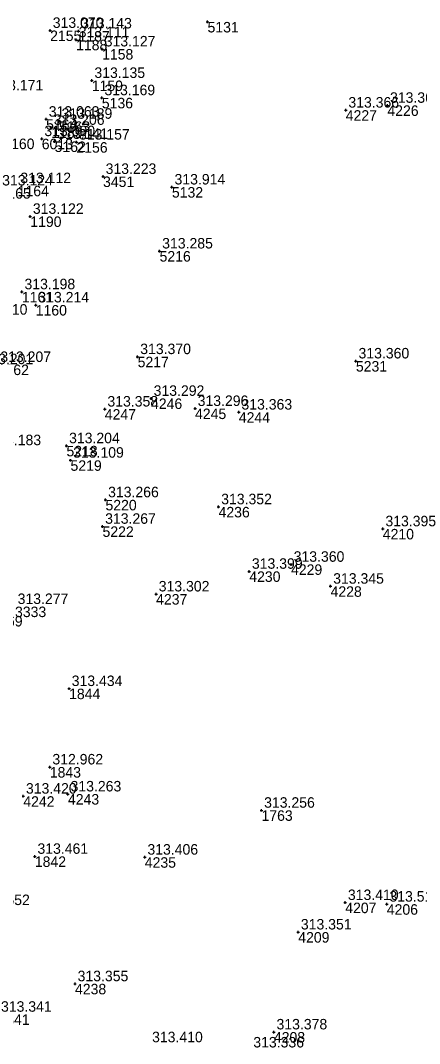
# Model space of a CAD drawing. Extents: x -829398 to -819400, y -1074439 to -1067977.
# Drawn here: x -820528.9 to -820483.3, y -1068694.9 to -1068577.8 of the extents above; entities that cross this region are included whole.
import ezdxf

# ---------------------------------------------------------------- set-up
doc = ezdxf.new("R2010")
doc.units = 0
for name, color, linetype in [('Vrstva 60', 7, 'Continuous'), ('Vrstva 61', 7, 'Continuous'), ('Čísla bodů_doměření_2012', 7, 'Continuous')]:
    doc.layers.add(name, color=color, linetype=linetype)

# ---------------------------------------------------------------- blocks, each defined once
blk = doc.blocks.new('BOD')
at = {"layer": 'Čísla bodů_doměření_2012'}
for p, q in [((-0.15, 0), (0.15, 0)), ((0, -0.15), (0, 0.15))]:
    blk.add_line(p, q, dxfattribs=at)

msp = doc.modelspace()

# ---------------------------------------------------------------- block references
at = {"layer": 'Vrstva 60'}
for p in [(-820507.546, -1068577.983), (-820525.553, -1068578.963), (-820522.305, -1068579.026), (-820522.583, -1068580.025), (-820519.608, -1068581.084), (-820520.79, -1068584.687), (-820519.639, -1068586.666), (-820486.974, -1068587.531), (-820526.014, -1068589.121), (-820491.737, -1068588.079), (-820525.428, -1068590.055), (-820524.542, -1068589.359), (-820526.512, -1068591.346), (-820525.039, -1068591.66), (-820522.55, -1068591.74), (-820519.502, -1068595.667), (-820511.622, -1068596.878), (-820527.824, -1068600.237), (-820513.035, -1068604.201), (-820528.788, -1068608.866), (-820527.2, -1068610.371), (-820515.543, -1068616.285), (-820490.576, -1068616.781), (-820514.012, -1068621.062), (-820519.3, -1068622.282), (-820508.978, -1068622.217), (-820503.969, -1068622.631), (-820523.686, -1068626.482), (-820523.222, -1068628.137), (-820519.222, -1068632.663), (-820506.286, -1068633.467), (-820519.56, -1068635.698), (-820487.501, -1068635.984), (-820497.995, -1068640.043), (-820502.772, -1068640.844), (-820493.474, -1068642.551), (-820513.43, -1068643.439), (-820523.385, -1068654.26), (-820525.592, -1068663.232), (-820523.514, -1068666.321), (-820528.62, -1068666.57), (-820501.375, -1068668.184), (-820527.302, -1068673.457), (-820514.725, -1068673.549), (-820491.792, -1068678.743), (-820487.043, -1068678.926), (-820497.17, -1068682.116), (-820522.708, -1068688.033), (-820499.956, -1068693.548)]:
    msp.add_blockref('BOD', p, dxfattribs=at)

# ---------------------------------------------------------------- texts
for s, p in [('5131', (-820507.546, -1068579.183)), ('2155', (-820525.553, -1068580.163)), ('1187', (-820522.305, -1068580.226)), ('1188', (-820522.583, -1068581.225)), ('1158', (-820519.608, -1068582.284)), ('1159', (-820520.79, -1068585.887)), ('5136', (-820519.639, -1068587.866)), ('4226', (-820486.974, -1068588.731)), ('4227', (-820491.737, -1068589.279)), ('5164', (-820526.014, -1068590.321)), ('1189', (-820525.428, -1068591.255)), ('5163', (-820524.542, -1068590.559)), ('6013', (-820526.512, -1068592.546)), ('5162', (-820525.039, -1068592.86)), ('2156', (-820522.55, -1068592.94)), ('3451', (-820519.502, -1068596.867)), ('1165', (-820531.339, -1068598.192)), ('1164', (-820529.261, -1068597.923)), ('5132', (-820511.622, -1068598.078)), ('1190', (-820527.824, -1068601.437)), ('5216', (-820513.035, -1068605.401)), ('1161', (-820528.788, -1068610.066)), ('1160', (-820527.2, -1068611.571)), ('1162', (-820531.549, -1068618.383)), ('5217', (-820515.543, -1068617.485)), ('5231', (-820490.576, -1068617.981)), ('4246', (-820514.012, -1068622.262)), ('4247', (-820519.3, -1068623.482)), ('4245', (-820508.978, -1068623.417)), ('4244', (-820503.969, -1068623.831)), ('5218', (-820523.686, -1068627.682)), ('5219', (-820523.222, -1068629.337)), ('5220', (-820519.222, -1068633.863)), ('4236', (-820506.286, -1068634.667)), ('5222', (-820519.56, -1068636.898)), ('4210', (-820487.501, -1068637.184)), ('4229', (-820497.995, -1068641.243)), ('4230', (-820502.772, -1068642.044)), ('4228', (-820493.474, -1068643.751)), ('4237', (-820513.43, -1068644.639)), ('3333', (-820529.57, -1068646.075)), ('1844', (-820523.385, -1068655.46)), ('1843', (-820525.592, -1068664.432)), ('4243', (-820523.514, -1068667.521)), ('4242', (-820528.62, -1068667.77)), ('1763', (-820501.375, -1068669.384)), ('1842', (-820527.302, -1068674.657)), ('4235', (-820514.725, -1068674.749)), ('4207', (-820491.792, -1068679.943)), ('4206', (-820487.043, -1068680.126)), ('4209', (-820497.17, -1068683.316)), ('4238', (-820522.708, -1068689.233)), ('1841', (-820531.471, -1068692.725)), ('4208', (-820499.956, -1068694.748))]:
    msp.add_text(s, height=1.2, dxfattribs=at).set_placement(p)
at = {"layer": 'Vrstva 61'}
for s, p in [('313.070', (-820525.253, -1068578.663)), ('313.111', (-820522.283, -1068579.725)), ('313.143', (-820522.005, -1068578.726)), ('313.127', (-820519.308, -1068580.784)), ('313.135', (-820520.49, -1068584.387)), ('313.171', (-820532.146, -1068585.809)), ('313.169', (-820519.339, -1068586.366)), ('313.366', (-820491.437, -1068587.779)), ('313.367', (-820486.674, -1068587.231)), ('313.063', (-820525.714, -1068588.821)), ('313.189', (-820524.242, -1068589.059)), ('313.206', (-820525.128, -1068589.755)), ('313.090', (-820526.212, -1068591.046)), ('313.141', (-820524.739, -1068591.36)), ('313.157', (-820522.25, -1068591.44)), ('313.160', (-820533.143, -1068592.528)), ('313.223', (-820519.202, -1068595.367)), ('313.124', (-820531.039, -1068596.692)), ('313.112', (-820528.961, -1068596.423)), ('313.914', (-820511.322, -1068596.578)), ('313.122', (-820527.524, -1068599.937)), ('313.285', (-820512.735, -1068603.901)), ('313.198', (-820528.488, -1068608.566)), ('313.214', (-820526.9, -1068610.071)), ('313.210', (-820533.951, -1068611.471)), ('313.370', (-820515.243, -1068615.985)), ('313.201', (-820533.29, -1068617.137)), ('313.207', (-820531.249, -1068616.883)), ('313.360', (-820490.276, -1068616.481)), ('313.292', (-820513.712, -1068620.762)), ('313.358', (-820519, -1068621.982)), ('313.296', (-820508.678, -1068621.917)), ('313.363', (-820503.669, -1068622.331)), ('313.183', (-820532.382, -1068626.406)), ('313.204', (-820523.386, -1068626.182)), ('313.109', (-820522.922, -1068627.837)), ('313.266', (-820518.922, -1068632.363)), ('313.352', (-820505.986, -1068633.167)), ('313.267', (-820519.26, -1068635.398)), ('313.395', (-820487.201, -1068635.684)), ('313.399', (-820502.472, -1068640.544)), ('313.360', (-820497.695, -1068639.743)), ('313.345', (-820493.174, -1068642.251)), ('313.302', (-820513.13, -1068643.139)), ('313.277', (-820529.27, -1068644.575)), ('313.369', (-820534.504, -1068647.143)), ('313.434', (-820523.085, -1068653.96)), ('312.962', (-820525.292, -1068662.932)), ('313.420', (-820528.32, -1068666.27)), ('313.263', (-820523.214, -1068666.021)), ('313.256', (-820501.075, -1068667.884)), ('313.461', (-820527.002, -1068673.157)), ('313.406', (-820514.425, -1068673.249)), ('313.552', (-820533.677, -1068679.021)), ('313.410', (-820491.492, -1068678.443)), ('313.518', (-820486.743, -1068678.626)), ('313.351', (-820496.87, -1068681.816)), ('313.355', (-820522.408, -1068687.733)), ('313.341', (-820531.171, -1068691.225)), ('313.378', (-820499.656, -1068693.248)), ('313.410', (-820513.892, -1068694.716)), ('313.336', (-820502.311, -1068695.313))]:
    msp.add_text(s, height=1.2, dxfattribs=at).set_placement(p)

doc.saveas('drawing.dxf')
